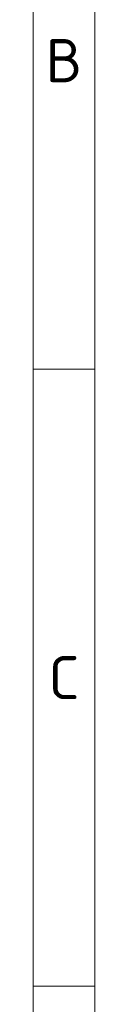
# Model space of a CAD drawing. Header units: millimetres. Extents: x 5 to 589, y 5 to 415.
# Tile 392 of 408: x 584 to 589, y 259 to 338. Entities that reach past the tile are written whole.
import ezdxf

# ---------------------------------------------------------------- set-up
doc = ezdxf.new("R2010")
doc.units = ezdxf.units.MM
doc.layers.add('Rahmen (ISO)', color=7, linetype='Continuous', lineweight=70)
doc.styles.add('Notiztext (ISO)', font='isocpeur.ttf')

# ---------------------------------------------------------------- blocks, each defined once
blk = doc.blocks.new('Ränder Basler-A2')
at = {"layer": 'Rahmen (ISO)', "color": 7, "lineweight": 18}
blk.add_line((589, 5), (589, 415), dxfattribs=at)
at = {"layer": 'Rahmen (ISO)', "lineweight": 18}
for p, q in [((584, 410), (584, 10)), ((584, 310), (589, 310)), ((584, 260), (589, 260))]:
    blk.add_line(p, q, dxfattribs=at)
at = {"layer": 'Rahmen (ISO)', "char_height": 3.5, "attachment_point": 5, "style": 'Notiztext (ISO)'}
for s, insert in [('\\fISOCPEUR|b0|i0;B', (586.5, 335)), ('\\fISOCPEUR|b0|i0;C', (586.5, 285))]:
    blk.add_mtext(s, dxfattribs=dict(at, insert=insert))

msp = doc.modelspace()

# ---------------------------------------------------------------- block references
msp.add_blockref('Ränder Basler-A2', (0, 0))

doc.saveas('drawing.dxf')
